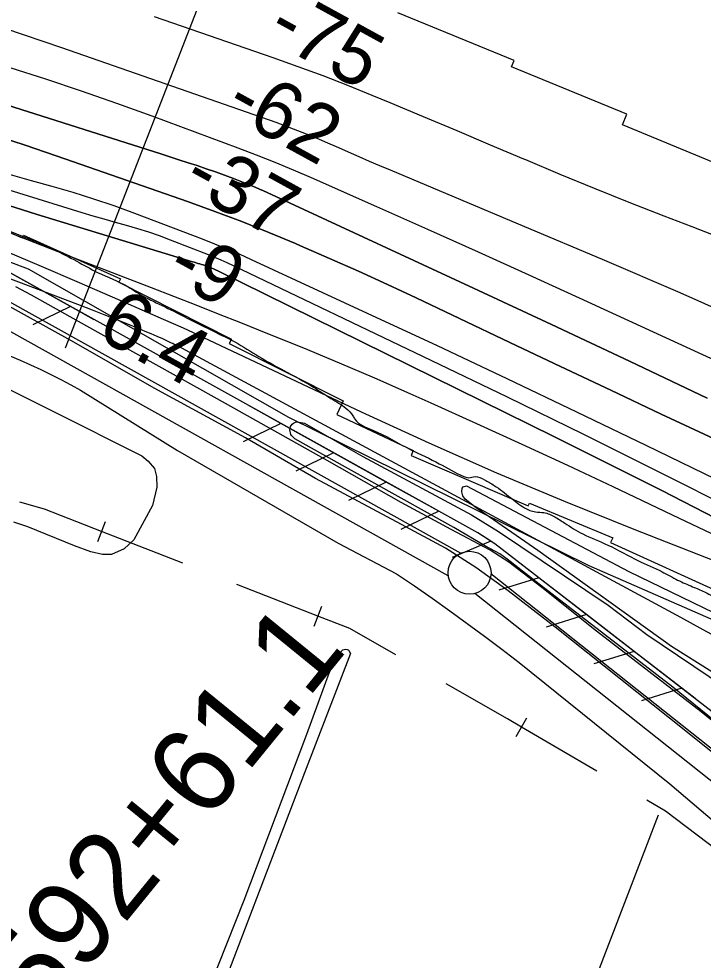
# Model space of a CAD drawing. Extents: x 3734862 to 3772949, y 391520 to 417239.
# Drawn here: x 3754003 to 3754798, y 401527 to 402622 of the extents above; entities that cross this region are included whole.
import ezdxf

# ---------------------------------------------------------------- set-up
doc = ezdxf.new("R2010")
doc.units = 0
for name, color, linetype in [('V-FLOD-BASE', 7, 'Continuous'), ('V-LEVE-TOET', 7, 'Continuous'), ('V-RAIL-TRAK', 7, 'Continuous'), ('V-RIVR-EDGE', 7, 'Continuous'), ('V-RIVR-RANG', 7, 'Continuous'), ('V-RRAP-FSHR', 7, 'Continuous'), ('V-RRAP-RVMT', 7, 'Continuous'), ('V-SITE-VEGE', 7, 'Continuous'), ('V-SURV-IDEN', 7, 'Continuous'), ('V-SURV-LINE', 7, 'Continuous'), ('V-TOPO-DPTH', 7, 'Continuous'), ('V-TOPO-MAJR', 7, 'Continuous'), ('V-TOPO-MINR', 7, 'Continuous'), ('V-TOPO-SHOR', 7, 'Continuous'), ('V-TOPO-WATR', 7, 'Continuous'), ('V-WETL-SWMP', 7, 'Continuous')]:
    doc.layers.add(name, color=color, linetype=linetype)

msp = doc.modelspace()

# ---------------------------------------------------------------- linework, layer by layer
at = {"layer": 'V-FLOD-BASE'}
msp.add_lwpolyline([(3755603.1, 401102.2), (3755519.9, 401174.4), (3755425, 401255.9), (3755345.8, 401323.9), (3755230.3, 401423.2), (3755123.7, 401517), (3755061.4, 401568.9), (3755032, 401591.9), (3754964.5, 401646.8), (3754857.1, 401730.6), (3754759.2, 401808.9), (3754626.4, 401914.6), (3754571.5, 401956.9), (3754534.1, 401984.1), (3754498.8, 402006.7), (3754447.5, 402034), (3754347.7, 402087.7), (3754266.3, 402135.1), (3754160.1, 402192.8), (3754066.6, 402246.1), (3754005.9, 402280), (3753984.9, 402291.4)], dxfattribs=at)
at = {"layer": 'V-LEVE-TOET'}
for points in [[(3755619, 401124), (3755485.6, 401239.7), (3755355.2, 401351.5), (3755229.3, 401462.4), (3755077.3, 401592.5), (3754932.1, 401705.9), (3754795.9, 401816.3), (3754674.4, 401910.1), (3754610.9, 401960.7), (3754572.4, 401990.2), (3754550.6, 402004.4), (3754505.5, 402028.4), (3754447.2, 402059.6), (3754361.2, 402108.7), (3754233.4, 402180.3), (3754091.4, 402259.4), (3754017.6, 402300.8), (3753999.4, 402310.4)], [(3753992.1, 402230.5), (3754004.2, 402225.3), (3754016.2, 402220), (3754028.1, 402214.5), (3754039.9, 402208.7), (3754051.6, 402202.7), (3754063.1, 402196.6), (3754074.6, 402190.2), (3754187.2, 402120.2), (3754374.1, 402012.3), (3754441.9, 401976.9), (3754462.7, 401962.8), (3754483.3, 401948.4), (3754503.8, 401933.8), (3754524.1, 401919.1), (3754544.3, 401904.2), (3754564.4, 401889.1), (3754584.4, 401873.8), (3754759.6, 401732.6), (3754892.2, 401619.7), (3754934.7, 401582.9)]]:
    msp.add_lwpolyline(points, dxfattribs=at)
at = {"layer": 'V-RAIL-TRAK'}
for points in [[(3754099, 402025.9), (3754032.7, 402051.8), (3754003.9, 402060.3)], [(3754094.4, 402014.2), (3754103.5, 402037.5)], [(3754193.3, 401989), (3754099, 402025.9)], [(3754350.5, 401927.6), (3754256.2, 401964.5)], [(3754345.9, 401916), (3754355, 401939.3)], [(3754440.9, 401882.6), (3754387.4, 401913.2), (3754350.5, 401927.6)], [(3754587.2, 401798.5), (3754570.7, 401808.2), (3754499.4, 401849)], [(3754580.9, 401787.7), (3754593.5, 401809.3)], [(3754674.6, 401747.4), (3754587.2, 401798.5)], [(3754815.3, 401654.8), (3754754.4, 401700.8), (3754732.9, 401713.4)]]:
    msp.add_lwpolyline(points, dxfattribs=at)
at = {"layer": 'V-RIVR-EDGE'}
msp.add_spline([(3749600.7, 403572.3), (3749634.7, 403563.7), (3749651.3, 403560.4), (3749673.1, 403560.4), (3749692.5, 403559.1), (3749709.1, 403556.6), (3749738.2, 403548.1), (3749762.8, 403542), (3749785.5, 403538.7), (3749810.9, 403532.9), (3749827.9, 403529.7), (3749844.9, 403528), (3749861.9, 403526.3), (3749878.8, 403525.9), (3749897.8, 403523), (3749967.4, 403512.3), (3749992, 403510.3), (3750015.1, 403507), (3750032, 403504.5), (3750055.5, 403501.2), (3750077.7, 403497.5), (3750095.5, 403495.4), (3750108.8, 403495.8), (3750123.4, 403497.8), (3750137.2, 403499.8), (3750146.5, 403499.8), (3750156.2, 403498.5), (3750172.3, 403494.4), (3750186.1, 403491.2), (3750207.5, 403486.7), (3750241.9, 403484.2), (3750261.7, 403483.3), (3750286.7, 403481.2), (3750304.1, 403479.2), (3750313.4, 403477.1), (3750323.1, 403472.6), (3750334.8, 403462.5), (3750345.7, 403458.8), (3750367.9, 403454.3), (3750391, 403449), (3750395.4, 403446.6), (3750399.9, 403441.7), (3750408.7, 403432.4), (3750412.4, 403431.6), (3750418, 403431.6), (3750426.9, 403429.9), (3750443.1, 403425.8), (3750464.9, 403418.9), (3750486.7, 403411.2), (3750511.4, 403400.6), (3750544.1, 403386.4), (3750565.9, 403379), (3750585.7, 403373.3), (3750609.5, 403367.2), (3750629.3, 403360.7), (3750661.3, 403351.3), (3750680.3, 403347.2), (3750692.4, 403346.8), (3750703.3, 403346.7), (3750719.9, 403352.8), (3750749.4, 403363.6), (3750767.3, 403369.6), (3750779.8, 403374.5), (3750796.8, 403376.4), (3750806.9, 403376.8), (3750813.8, 403376.8), (3750831.2, 403375.1), (3750851.4, 403371), (3750874.4, 403364.5), (3750895, 403358), (3750924.5, 403347), (3750966.1, 403330.3), (3750989.1, 403318.9), (3751009.3, 403310.4), (3751046.1, 403299.4), (3751067.1, 403296.5), (3751095, 403292), (3751115.2, 403286.7), (3751143.5, 403280.2), (3751157.2, 403280.5), (3751160.1, 403280.9), (3751166.5, 403280.5), (3751174.6, 403276), (3751183.5, 403274.8), (3751198.9, 403272.3), (3751210.2, 403269.1), (3751230, 403264.6), (3751244.5, 403259.7), (3751267.6, 403252.8), (3751285, 403249.1), (3751304.3, 403243.4), (3751325.8, 403242.1), (3751339.9, 403241.3), (3751350.4, 403239.6), (3751362.6, 403236.7), (3751373.1, 403231.1), (3751386, 403222.1), (3751398.9, 403215.2), (3751411, 403209.5), (3751428.8, 403203.8), (3751447.8, 403198.9), (3751467.2, 403198.1), (3751481.3, 403196), (3751496.3, 403191.5), (3751520.5, 403180.2), (3751539.1, 403170), (3751546.8, 403168.4), (3751556.9, 403167.9), (3751564.2, 403167.1), (3751573.5, 403164.7), (3751580.7, 403161.8), (3751597.3, 403155.7), (3751615.1, 403151.6), (3751634.1, 403147.9), (3751652.7, 403144.6), (3751682.6, 403141.3), (3751700.8, 403137.2), (3751726.2, 403129.1), (3751763, 403116.9), (3751788.9, 403107.5), (3751826.8, 403094.5), (3751852.7, 403085.5), (3751875.3, 403079.8), (3751903.6, 403070.4), (3751929.1, 403063.9), (3751952.5, 403058.2), (3751978.4, 403050.8), (3752011.5, 403040.6), (3752051.9, 403025.2), (3752090.3, 403012.1), (3752121.8, 403000.3), (3752173.5, 402978.4), (3752203.8, 402965.4), (3752242.6, 402949.1), (3752280.9, 402933.2), (3752346.8, 402908.4), (3752379.1, 402896.6), (3752400.1, 402887.2), (3752439.3, 402869.3), (3752480.1, 402851.5), (3752503.5, 402840.5), (3752518.1, 402829.5), (3752525.7, 402825.1), (3752549.6, 402816.1), (3752583.1, 402804.7), (3752615.4, 402793.3), (3752664.3, 402772.5), (3752692.6, 402762), (3752721.7, 402750.6), (3752763.3, 402737.5), (3752785.5, 402732.6), (3752881.3, 402707.7), (3752922.1, 402697.5), (3752945.5, 402690.6), (3752959.3, 402686.5), (3752986.7, 402677.5), (3753008.6, 402668.2), (3753044.5, 402656.4), (3753077.7, 402647.4), (3753108, 402642.1), (3753140.7, 402635.1), (3753203.4, 402622.8), (3753235.7, 402614.2), (3753280.5, 402603.2), (3753302.8, 402599.9), (3753320.2, 402600.7), (3753336.3, 402600.2), (3753350.1, 402600.6), (3753361, 402600.2), (3753378, 402597.3), (3753395.4, 402593.6), (3753435.8, 402581.8), (3753479, 402567.9), (3753528.7, 402552.9), (3753582, 402533.7), (3753643, 402512.5), (3753679.8, 402497.1), (3753709.3, 402486.1), (3753744.8, 402474.3), (3753768.3, 402466.1), (3753792.9, 402456.4), (3753824.8, 402444.2), (3753868.1, 402425.9), (3753874.9, 402423.8), (3753901.6, 402415.3), (3753930.7, 402405.9), (3753950.1, 402395.7), (3753969.5, 402386), (3753992.1, 402375.4), (3754015.5, 402366), (3754070, 402340.4), (3754094.3, 402327.4), (3754129.4, 402310.8), (3754145.9, 402300.6), (3754162.5, 402292.1), (3754189.6, 402278.7), (3754227.5, 402259.6), (3754257.4, 402244.5), (3754285.3, 402227.5), (3754310.7, 402213.3), (3754345.4, 402193.8), (3754365.6, 402180.8), (3754383, 402169.4), (3754391.1, 402160.5), (3754393.5, 402156.5), (3754413.3, 402144.3), (3754458.5, 402121.1), (3754491.6, 402104.9), (3754519.5, 402090.2), (3754525.9, 402088.6), (3754533.2, 402089.8), (3754544.1, 402086.1), (3754555.4, 402079.6), (3754574.4, 402065.4), (3754590.5, 402053.7), (3754603.5, 402048.8), (3754613.2, 402048), (3754625.7, 402043.1), (3754637.4, 402035.8), (3754658.4, 402023.2), (3754687.5, 402010.2), (3754723, 401991.9), (3754750.5, 401979.3), (3754768.7, 401969.5), (3754786, 401961.8), (3754799.8, 401955.7), (3754813.1, 401949.2), (3754861.6, 401924), (3754878.9, 401915.5), (3754906.4, 401902.5), (3754932.7, 401891.9), (3754960.9, 401880.9), (3754991.6, 401867.5), (3755029.2, 401849.2), (3755060.3, 401835.4), (3755091, 401819.1), (3755126.5, 401799.2), (3755151.1, 401783.8), (3755175.8, 401765.9), (3755218.6, 401737.1), (3755250.5, 401716), (3755279.9, 401700.6), (3755306.2, 401687.6), (3755332, 401672.9), (3755361.5, 401655.1), (3755376, 401645.7), (3755399.9, 401631.9), (3755422.1, 401620.1), (3755432.6, 401613.2), (3755446.3, 401601.1), (3755458, 401588.9), (3755473.3, 401580.4), (3755501.2, 401565), (3755536.7, 401540.6), (3755576.3, 401512.6), (3755599.7, 401494), (3755653, 401458.6), (3755710.7, 401417.3), (3755726.9, 401409.5), (3755737.8, 401406.7), (3755748.7, 401400.2), (3755764.4, 401385.6), (3755778.5, 401373.8), (3755797.9, 401360.4), (3755821.7, 401347.4), (3755837.9, 401338.1), (3755853.6, 401327.9), (3755871.4, 401312.5), (3755891.2, 401296.7), (3755903.7, 401285.8), (3755921.8, 401275.6), (3755933.1, 401269.5), (3755943.2, 401260.2), (3755955.7, 401249.2), (3755970.3, 401239.9), (3755990.9, 401228.9), (3756011.1, 401216.3), (3756031.6, 401202.5), (3756042.5, 401190), (3756051, 401174.2), (3756051.3, 401158.4), (3756049.3, 401145.5), (3756046.9, 401141.9), (3756042.4, 401139.4), (3756036.7, 401140.3), (3756032.7, 401147.1), (3756032.7, 401154.4), (3756029.1, 401160.9), (3756025.5, 401164.5), (3756020.6, 401166.6), (3756007.3, 401169.9), (3756000.4, 401170.7), (3755996, 401171.5), (3755991.1, 401171.9), (3755983.4, 401171.5), (3755977, 401170.7), (3755966.9, 401172.8), (3755956.8, 401179.3), (3755952.3, 401182.5), (3755945.1, 401186.2), (3755939.8, 401187), (3755935.8, 401187), (3755931.7, 401186.2), (3755929.7, 401184.2), (3755928.9, 401182.6), (3755928.5, 401179.3), (3755936.1, 401166.8), (3755937.9, 401164.4)], degree=3, dxfattribs=at)
at = {"layer": 'V-RIVR-RANG'}
msp.add_line((3754057, 402239.8), (3754325.2, 402929.4), dxfattribs=at)
at = {"layer": 'V-RRAP-FSHR'}
for p, q in [((3754062.7, 402287.7), (3754018.8, 402266.3)), ((3754307.4, 402151.6), (3754263.5, 402130.2)), ((3754368.6, 402117.5), (3754324.7, 402096.2)), ((3754429.8, 402083.5), (3754385.9, 402062.2)), ((3754491, 402049.5), (3754447, 402028.2)), ((3754551.6, 402014.6), (3754506.6, 401995.7)), ((3754607.3, 401972.2), (3754560.7, 401957.7)), ((3754662.7, 401929.4), (3754616, 401914.9)), ((3754718, 401886.6), (3754671.4, 401872.1)), ((3754773.4, 401843.7), (3754726.8, 401829.2))]:
    msp.add_line(p, q, dxfattribs=at)
for points in [[(3755894.5, 400912.6), (3755174.2, 401533.8), (3754556.1, 402011.8), (3754536.3, 402024.3), (3753972.2, 402338), (3753352, 402548.3), (3753283.2, 402552.8), (3752993.4, 402535.3), (3752867.1, 402553.1), (3752381.5, 402674.9), (3751883.1, 402847.3), (3750951.1, 403175.4), (3750286, 403385.4), (3750165.9, 403401.9), (3749865.8, 403433.9), (3749516.1, 403497.7), (3749101.9, 403567.7)], [(3753300.9, 402568.3), (3753657.8, 402465.6), (3754013.5, 402331.4), (3754316.4, 402158.9), (3754665.5, 401986.3), (3755001.4, 401839.4), (3755343.9, 401641.3), (3755653.4, 401430.4)], [(3754062.7, 402287.7), (3754001.6, 402321.7), (3753972.2, 402338), (3753937.7, 402349.7)], [(3754090.3, 402272.3), (3754062.7, 402287.7)], [(3754307.4, 402151.6), (3754268.4, 402173.3)], [(3754368.6, 402117.5), (3754307.4, 402151.6)], [(3754429.8, 402083.5), (3754368.6, 402117.5)], [(3754491, 402049.5), (3754429.8, 402083.5)], [(3754551.6, 402014.6), (3754536.3, 402024.3), (3754491, 402049.5)], [(3754607.3, 401972.2), (3754556.1, 402011.8), (3754551.6, 402014.6)], [(3754662.7, 401929.4), (3754607.3, 401972.2)], [(3754718, 401886.6), (3754662.7, 401929.4)], [(3754773.4, 401843.7), (3754718, 401886.6)], [(3754788.9, 401831.8), (3754773.4, 401843.7)]]:
    msp.add_lwpolyline(points, dxfattribs=at)
at = {"layer": 'V-RRAP-RVMT'}
for p, q in [((3754578.5, 402573.7), (3754443.5, 402629.4)), ((3754575.5, 402566.4), (3754578.5, 402573.7)), ((3754709.5, 402511.2), (3754575.5, 402566.4)), ((3754704.4, 402498.8), (3754709.5, 402511.2)), ((3754837.4, 402443.9), (3754704.4, 402498.8)), ((3753866.5, 402427.6), (3754006.7, 402367.4)), ((3754006.7, 402367.4), (3754008.1, 402370.6)), ((3754008.1, 402370.6), (3754120.9, 402319.8)), ((3754120.9, 402319.8), (3754118.9, 402315.9)), ((3754118.9, 402315.9), (3754250.1, 402249.8)), ((3754250.1, 402249.8), (3754247.4, 402244.5)), ((3754247.4, 402244.5), (3754379.9, 402177.8)), ((3754379.9, 402177.8), (3754372.4, 402161.9)), ((3754372.4, 402161.9), (3754461.2, 402120.1)), ((3754461.2, 402120.1), (3754458.8, 402114.6)), ((3754458.8, 402114.6), (3754594.9, 402055.8)), ((3754594.9, 402055.8), (3754596.3, 402059.1)), ((3754596.3, 402059.1), (3754693.2, 402018.7)), ((3754693.2, 402018.7), (3754690.7, 402013.4)), ((3754690.7, 402013.4), (3754826.2, 401951.3))]:
    msp.add_line(p, q, dxfattribs=at)
at = {"layer": 'V-SITE-VEGE'}
for points in [[(3753938.5, 402217.9), (3754145.7, 402114.1), (3754153.1, 402108), (3754160.6, 402099.3), (3754162.7, 402090.1), (3754163, 402077.4), (3754158, 402056.2), (3754136.4, 402016.5), (3754125.1, 402005.9), (3754110.6, 401999.4), (3754099.8, 401999.2), (3754086.6, 402002.4), (3754067.6, 402009.4), (3754013.3, 402031.4), (3753997, 402036.9)], [(3754902.2, 401803.7), (3754761.6, 401892.2), (3754606.3, 402003.9), (3754534.6, 402053.7), (3754521.7, 402063.8), (3754518.9, 402067.6), (3754517.7, 402072.2), (3754518, 402076.5), (3754519.5, 402078), (3754523.3, 402079.3), (3754711.8, 401979.4), (3754958.4, 401860.2)], [(3754185.7, 401398), (3754264.6, 401597.3), (3754337.4, 401790.3), (3754364.1, 401862.3), (3754370.1, 401873.2), (3754374.2, 401881), (3754377.2, 401886.1), (3754379.4, 401888.4), (3754382.5, 401889.2), (3754384.4, 401888.9), (3754385.6, 401888.2), (3754386.4, 401887.8), (3754388.4, 401884), (3754334.8, 401745.2), (3754218, 401439.8)]]:
    msp.add_lwpolyline(points, dxfattribs=at)
at = {"layer": 'V-SURV-LINE'}
for points in [[(3753990.8, 402293.9), (3754516.5, 402000.8)], [(3754501.9, 401974.6), (3753976.2, 402267.7)], [(3754551.6, 401977.3), (3755060, 401574)], [(3755041.4, 401550.5), (3754533, 401953.8)]]:
    msp.add_lwpolyline(points, dxfattribs=at)
msp.add_circle((3754526.7, 401978), 25, dxfattribs=at)
at = {"layer": 'V-TOPO-DPTH'}
for points in [[(3754803.1, 402181.2), (3754712.6, 402224.1), (3754622, 402266.7), (3754531.3, 402309), (3754291.4, 402420.3), (3754287.1, 402422.3), (3754282.7, 402424.2), (3754278.3, 402426.1), (3754273.8, 402427.9), (3754252.1, 402436.4), (3754241.7, 402440.4), (3754231.2, 402444.3), (3754220.7, 402447.9), (3754210.1, 402451.5), (3754199.5, 402454.9), (3754188.9, 402458.3), (3754178.3, 402461.7), (3754167.7, 402465.1), (3753981.1, 402524.4)], [(3754803.1, 402181.2), (3754712.6, 402224.1), (3754622, 402266.7), (3754531.3, 402309), (3754291.4, 402420.3), (3754287.1, 402422.3), (3754282.7, 402424.2), (3754278.3, 402426.1), (3754273.8, 402427.9), (3754252.1, 402436.4), (3754241.7, 402440.4), (3754231.2, 402444.3), (3754220.7, 402447.9), (3754210.1, 402451.5), (3754199.5, 402454.9), (3754188.9, 402458.3), (3754178.3, 402461.7), (3754167.7, 402465.1), (3753981.1, 402524.4)], [(3754810.4, 402134.1), (3754749.7, 402162.6), (3754691, 402190.2), (3754632.4, 402217.9), (3754573.7, 402245.7), (3754515.2, 402273.6), (3754464.6, 402297.6), (3754431.2, 402313.3), (3754397.7, 402328.7), (3754364, 402343.7), (3754330.2, 402358.4), (3754324.5, 402360.9), (3754293.4, 402373.9), (3754262, 402386.4), (3754230.5, 402398.3), (3754198.7, 402409.8), (3754057.5, 402459.1), (3754009.9, 402475.3), (3753962, 402490.9)], [(3753962, 402490.9), (3754009.9, 402475.3), (3754057.5, 402459.1), (3754198.7, 402409.8), (3754230.5, 402398.3), (3754262, 402386.4), (3754293.4, 402373.9), (3754324.5, 402360.9), (3754330.2, 402358.4), (3754364, 402343.7), (3754397.7, 402328.7), (3754431.2, 402313.3), (3754464.6, 402297.6), (3754515.2, 402273.6), (3754573.7, 402245.7), (3754632.4, 402217.9), (3754691, 402190.2), (3754749.7, 402162.6), (3754810.4, 402134.1)], [(3753992.6, 402441.4), (3754016.9, 402434.4), (3754041.2, 402427.6), (3754065.4, 402420.6), (3754089.5, 402413.1), (3754113.3, 402405), (3754137, 402396.3), (3754216, 402366.4), (3754230.3, 402360.7), (3754244.6, 402354.9), (3754258.8, 402348.8), (3754272.9, 402342.4), (3754407.6, 402280.1), (3754488.9, 402242.2), (3754570, 402204), (3754650.9, 402165.3), (3754731.6, 402126.4), (3755001.3, 401995.5)], [(3753992.6, 402441.4), (3754016.9, 402434.4), (3754041.2, 402427.6), (3754065.4, 402420.6), (3754089.5, 402413.1), (3754113.3, 402405), (3754137, 402396.3), (3754216, 402366.4), (3754230.3, 402360.7), (3754244.6, 402354.9), (3754258.8, 402348.8), (3754272.9, 402342.4), (3754407.6, 402280.1), (3754488.9, 402242.2), (3754570, 402204), (3754650.9, 402165.3), (3754731.6, 402126.4), (3755001.3, 401995.5)], [(3754812.5, 402041.4), (3754750.1, 402073.6), (3754687.5, 402105.2), (3754624.7, 402136.5), (3754233.4, 402329.4), (3754232.3, 402329.9), (3754231.2, 402330.5), (3754230, 402331), (3754228.9, 402331.4), (3754221.3, 402334.5), (3754219.3, 402335.3), (3754217.2, 402336), (3754215.1, 402336.7), (3754213, 402337.3), (3754210.9, 402337.9), (3754208.8, 402338.4), (3754206.6, 402339.1), (3754204.5, 402339.7), (3754024.2, 402394.6), (3753932.3, 402423.9)], [(3754812.5, 402041.4), (3754750.1, 402073.6), (3754687.5, 402105.2), (3754624.7, 402136.5), (3754233.4, 402329.4), (3754232.3, 402329.9), (3754231.2, 402330.5), (3754230, 402331), (3754228.9, 402331.4), (3754221.3, 402334.5), (3754219.3, 402335.3), (3754217.2, 402336), (3754215.1, 402336.7), (3754213, 402337.3), (3754210.9, 402337.9), (3754208.8, 402338.4), (3754206.6, 402339.1), (3754204.5, 402339.7), (3754024.2, 402394.6), (3753932.3, 402423.9)], [(3753987.5, 402352.2), (3754028.8, 402334.5), (3754070.1, 402316.7), (3754111.4, 402298.8), (3754170.7, 402273.1), (3754182.3, 402268), (3754193.8, 402262.8), (3754205.3, 402257.5), (3754216.8, 402252.1), (3754400.8, 402165.3), (3754479.3, 402129.2), (3754558.2, 402094.2), (3754637.8, 402060.9), (3754717.9, 402028.6), (3754848.3, 401977.7)]]:
    msp.add_lwpolyline(points, dxfattribs=at)
at = {"layer": 'V-TOPO-MAJR'}
msp.add_lwpolyline([(3753992.2, 402565.6), (3754033.8, 402552.4), (3754075.2, 402538.7), (3754116.4, 402524.3), (3754157.5, 402509.5), (3754257.3, 402472.3), (3754278.8, 402464.1), (3754300.2, 402455.6), (3754321.5, 402446.8), (3754342.6, 402437.6), (3754418.7, 402404), (3754477.7, 402377.7), (3754536.7, 402351.3), (3754595.5, 402324.6), (3754654.3, 402297.7), (3754811.9, 402225.3)], dxfattribs=at)
at = {"layer": 'V-TOPO-MINR'}
for points in [[(3754160.1, 402624.8), (3754298.2, 402577.3), (3754327.2, 402567), (3754356.1, 402556.4), (3754384.7, 402545.1), (3754413.2, 402533.6), (3754434.1, 402524.8), (3754473, 402508.6), (3754511.8, 402492.3), (3754550.6, 402475.9), (3754589.4, 402459.5), (3754591.7, 402458.5), (3754631.7, 402441.7), (3754671.8, 402425.2), (3754712.1, 402409.1), (3754752.5, 402393.3), (3754785, 402380.7), (3754841.7, 402358.6)], [(3753986, 402611.6), (3754052.4, 402588.9), (3754301.5, 402502), (3754311.7, 402498.3), (3754321.8, 402494.5), (3754331.8, 402490.6), (3754341.8, 402486.5), (3754351.7, 402482.3), (3754361.7, 402478), (3754371.6, 402473.7), (3754381.4, 402469.4), (3754385.8, 402467.4), (3754397.9, 402462.1), (3754410, 402456.9), (3754422.2, 402451.7), (3754434.3, 402446.5), (3754590.8, 402380.9), (3754681.1, 402342.6), (3754771.1, 402303.8), (3754860.8, 402264.1)], [(3753354.4, 402561.3), (3754074.2, 402289.1), (3754087.9, 402283.9), (3754101.6, 402278.5), (3754115.3, 402273.1), (3754128.9, 402267.6), (3754142.3, 402262.1), (3754149.2, 402259.2), (3754156.1, 402256.3), (3754163, 402253.3), (3754169.8, 402250.3), (3754180, 402245.6), (3754181.7, 402244.9), (3754183.4, 402244), (3754185.1, 402243.2), (3754186.8, 402242.3), (3754771.9, 401926.3), (3754797.8, 401912.2), (3754823.8, 401898)], [(3753981.1, 402524.4), (3754167.7, 402465.1), (3754178.3, 402461.7), (3754188.9, 402458.3), (3754199.5, 402454.9), (3754210.1, 402451.5), (3754220.7, 402447.9), (3754231.2, 402444.3), (3754241.7, 402440.4), (3754252.1, 402436.4), (3754273.8, 402427.9), (3754278.3, 402426.1), (3754282.7, 402424.2), (3754287.1, 402422.3), (3754291.4, 402420.3), (3754531.3, 402309), (3754622, 402266.7), (3754712.6, 402224.1), (3754803.1, 402181.2)], [(3753962, 402490.9), (3754009.9, 402475.3), (3754057.5, 402459.1), (3754198.7, 402409.8), (3754230.5, 402398.3), (3754262, 402386.4), (3754293.4, 402373.9), (3754324.5, 402360.9), (3754330.2, 402358.4), (3754364, 402343.7), (3754397.7, 402328.7), (3754431.2, 402313.3), (3754464.6, 402297.6), (3754515.2, 402273.6), (3754573.7, 402245.7), (3754632.4, 402217.9), (3754691, 402190.2), (3754749.7, 402162.6), (3754810.4, 402134.1)], [(3753939.5, 402439.2), (3754075.8, 402397.2), (3754088.7, 402393.3), (3754101.6, 402389.5), (3754114.6, 402385.8), (3754127.5, 402382.2), (3754140.5, 402378.5), (3754153.3, 402374.5), (3754166, 402370.1), (3754178.6, 402365.4), (3754222.9, 402348), (3754230.2, 402345), (3754237.5, 402341.9), (3754244.7, 402338.7), (3754251.9, 402335.4), (3754481.7, 402225.4), (3754570.5, 402182.5), (3754659.1, 402139.2), (3754747.4, 402095.2), (3754835.4, 402050.8)], [(3753992.6, 402441.4), (3754016.9, 402434.4), (3754041.2, 402427.6), (3754065.4, 402420.6), (3754089.5, 402413.1), (3754113.3, 402405), (3754137, 402396.3), (3754216, 402366.4), (3754230.3, 402360.7), (3754244.6, 402354.9), (3754258.8, 402348.8), (3754272.9, 402342.4), (3754407.6, 402280.1), (3754488.9, 402242.2), (3754570, 402204), (3754650.9, 402165.3), (3754731.6, 402126.4), (3755001.3, 401995.5)], [(3753932.3, 402423.9), (3754024.2, 402394.6), (3754204.5, 402339.7), (3754206.6, 402339.1), (3754208.8, 402338.4), (3754210.9, 402337.9), (3754213, 402337.3), (3754215.1, 402336.7), (3754217.2, 402336), (3754219.3, 402335.3), (3754221.3, 402334.5), (3754228.9, 402331.4), (3754230, 402331), (3754231.2, 402330.5), (3754232.3, 402329.9), (3754233.4, 402329.4), (3754624.7, 402136.5), (3754687.5, 402105.2), (3754750.1, 402073.6), (3754812.5, 402041.4)], [(3753994.4, 402372.6), (3754065.7, 402344.7), (3754156.5, 402309.8), (3754182.6, 402299.7), (3754208.6, 402289.6), (3754234.6, 402279.3), (3754260.6, 402269), (3754292, 402256.4), (3754333.6, 402239.5), (3754375, 402222.3), (3754416.2, 402204.6), (3754457.3, 402186.5), (3754481.7, 402175.7), (3754534.8, 402151.8), (3754587.7, 402127.6), (3754640.5, 402103.1), (3754693.2, 402078.3), (3754770.4, 402041.7), (3754807.2, 402023.9)]]:
    msp.add_lwpolyline(points, dxfattribs=at)
at = {"layer": 'V-TOPO-SHOR'}
msp.add_line((3754746, 401696), (3754382.7, 400752.6), dxfattribs=at)
at = {"layer": 'V-TOPO-WATR'}
msp.add_lwpolyline([(3753987.5, 402352.2), (3754028.8, 402334.5), (3754070.1, 402316.7), (3754111.4, 402298.8), (3754170.7, 402273.1), (3754182.3, 402268), (3754193.8, 402262.8), (3754205.3, 402257.5), (3754216.8, 402252.1), (3754400.8, 402165.3), (3754479.3, 402129.2), (3754558.2, 402094.2), (3754637.8, 402060.9), (3754717.9, 402028.6), (3754848.3, 401977.7)], dxfattribs=at)
at = {"layer": 'V-WETL-SWMP'}
msp.add_lwpolyline([(3754915.6, 401721.4), (3754763, 401844.8), (3754604.3, 401967.4), (3754570.4, 401993.9), (3754561.8, 402000.2), (3754545.4, 402009.1), (3754508.3, 402030.7), (3754382.4, 402100.7), (3754323.5, 402133.8), (3754319.9, 402137.5), (3754319.1, 402138.8), (3754317.9, 402144.2), (3754318.4, 402148), (3754320.4, 402150.9), (3754321.9, 402152.2), (3754324.4, 402153), (3754326.7, 402153.6), (3754328.8, 402153.1), (3754335, 402151.9), (3754402.7, 402113.4), (3754529.1, 402045.3), (3754560.3, 402026.1), (3754688, 401940.2), (3754732.8, 401906.4), (3754823.3, 401845.5)], dxfattribs=at)

# ---------------------------------------------------------------- texts
at = {"layer": 'V-RIVR-RANG'}
for s, rotation, p in [('-75', 331.2325, (3754288.4, 402600.3)), ('-62', 331.2325, (3754239.6, 402513)), ('-37', 331.2325, (3754190.1, 402426.1)), ('-9', 331.2325, (3754170.9, 402322.6)), ('6.4', 330.9483, (3754090.7, 402253))]:
    msp.add_text(s, height=67, rotation=rotation, dxfattribs=at).set_placement(p)
at = {"layer": 'V-SURV-IDEN'}
msp.add_text('1592+61.1', height=100, rotation=50.8278, dxfattribs=at).set_placement((3753983.5, 401395.1))

doc.saveas('drawing.dxf')
